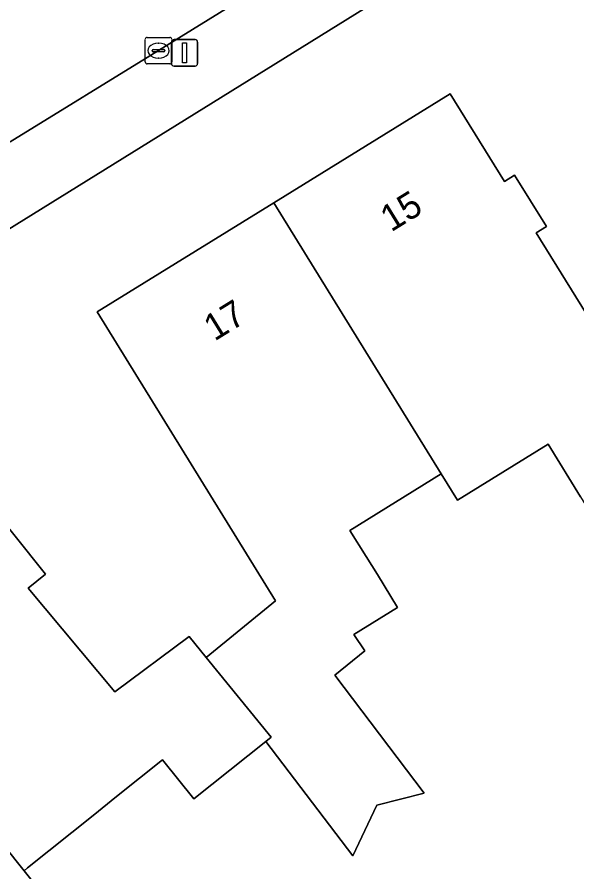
# Model space of a CAD drawing. Extents: x 161347 to 161881, y 382161 to 382804.
# Drawn here: x 161527.96 to 161549.06, y 382302.9 to 382335.13 of the extents above; entities that cross this region are included whole.
import ezdxf

# ---------------------------------------------------------------- set-up
doc = ezdxf.new("R2010")
doc.units = 0
for name, color, linetype in [('IMGEO_Erf', 7, 'Continuous'), ('IMGEO_Kolk', 7, 'Continuous'), ('IMGEO_Lichtmast', 7, 'Continuous'), ('IMGEO_Pand', 7, 'Continuous'), ('IMGEO_Pand_nummerreeks', 7, 'Continuous'), ('IMGEO_Rijbaan_lokaal_open', 7, 'Continuous'), ('IMGEO_Voetpad_open', 7, 'Continuous')]:
    doc.layers.add(name, color=color, linetype=linetype)

msp = doc.modelspace()

# ---------------------------------------------------------------- linework, layer by layer
at = {"layer": 'IMGEO_Erf'}
for points in [[(161622.482, 382385.769), (161592.982, 382367.466), (161570.924, 382353.999), (161525.486, 382325.795), (161515.87, 382318.353), (161502.943, 382308.001)], [(161508.382, 382306.876), (161508.217, 382307.083), (161518.401, 382315.227), (161524.34, 382319.976), (161529.024, 382314.119), (161528.368, 382313.595), (161531.646, 382309.684), (161534.44, 382311.774), (161535.082, 382310.987), (161537.699, 382313.122), (161530.972, 382324.01), (161537.632, 382328.125), (161544.289, 382332.239), (161546.333, 382328.932), (161546.716, 382329.169), (161547.915, 382327.23), (161547.533, 382326.994), (161549.409, 382323.958)], [(161549.201, 382317.044), (161547.977, 382319.024), (161544.558, 382316.911), (161543.947, 382317.901), (161540.508, 382315.776), (161541.12, 382314.787), (161541.541, 382314.106), (161542.303, 382312.873), (161540.652, 382311.847), (161541.072, 382311.228), (161539.937, 382310.312), (161543.303, 382305.867), (161541.52, 382305.408), (161540.611, 382303.498), (161537.338, 382307.819), (161534.623, 382305.648), (161533.443, 382307.123), (161531.709, 382305.736), (161530.821, 382305.026), (161528.353, 382303.052), (161528.216, 382302.943), (161528.913, 382302.07)]]:
    msp.add_lwpolyline(points, dxfattribs=at)
at = {"layer": 'IMGEO_Kolk'}
for p, q in [((161532.788, 382333.439), (161532.788, 382334.291)), ((161532.863, 382334.365), (161533.715, 382334.365)), ((161533.789, 382334.291), (161533.789, 382333.439)), ((161533.276, 382334.145), (161533.301, 382334.145)), ((161533.047, 382333.859), (161533.047, 382333.871)), ((161533.485, 382333.822), (161533.087, 382333.822)), ((161533.09, 382333.908), (161533.488, 382333.908)), ((161533.531, 382333.871), (161533.531, 382333.859)), ((161533.715, 382333.365), (161532.863, 382333.365)), ((161533.299, 382333.585), (161533.274, 382333.585))]:
    msp.add_line(p, q, dxfattribs=at)
for points in [[(161532.788, 382333.439), (161532.788, 382334.291)], [(161532.863, 382334.365), (161533.715, 382334.365)], [(161533.789, 382334.291), (161533.789, 382333.439)], [(161533.715, 382333.365), (161532.863, 382333.365)]]:
    msp.add_lwpolyline(points, dxfattribs=at)
for centre, radius, start, end in [((161532.865, 382334.289), 0.0765, 91.552, 178.448), ((161532.865, 382334.289), 0.0765, 91.552, 178.448), ((161533.713, 382334.289), 0.0765, 1.552, 88.448), ((161533.713, 382334.289), 0.0765, 1.552, 88.448), ((161533.087, 382333.868), 0.0403, 85.8775, 175.7526), ((161533.084, 382333.858), 0.0366, 178.938, 274.7102), ((161533.488, 382333.865), 0.043, 264.8664, 352.4533), ((161533.492, 382333.87), 0.0386, 1.7309, 96.639), ((161532.865, 382333.441), 0.0765, 181.552, 268.448), ((161532.865, 382333.441), 0.0765, 181.552, 268.448), ((161533.713, 382333.441), 0.0765, 271.552, 358.448), ((161533.713, 382333.441), 0.0765, 271.552, 358.448)]:
    msp.add_arc(centre, radius, start, end, dxfattribs=at)
for centre, major_axis, ratio, start_param, end_param in [((161533.275, 382333.865), (-0.387, 0.002), 0.722429, 4.712389, 7.853982), ((161533.3, 382333.865), (-0.39, 0.002), 0.717154, 1.570796, 4.712389)]:
    msp.add_ellipse(centre, major_axis=major_axis, ratio=ratio, start_param=start_param, end_param=end_param, dxfattribs=at)
at = {"layer": 'IMGEO_Lichtmast'}
for p, q in [((161533.774, 382333.383), (161533.774, 382334.183)), ((161533.774, 382334.183), (161533.774, 382333.383)), ((161533.874, 382334.283), (161534.664, 382334.283)), ((161534.664, 382334.283), (161533.874, 382334.283)), ((161534.764, 382334.183), (161534.764, 382333.383)), ((161534.764, 382333.383), (161534.764, 382334.183)), ((161534.664, 382333.283), (161533.874, 382333.283)), ((161533.874, 382333.283), (161534.664, 382333.283))]:
    msp.add_line(p, q, dxfattribs=at)
msp.add_lwpolyline([(161534.194, 382334.158), (161534.344, 382334.158), (161534.344, 382333.408), (161534.194, 382333.408), (161534.194, 382334.158)], dxfattribs=at)
for centre, start, end in [((161533.874, 382334.183), 90, 180), ((161533.874, 382334.183), 90, 180), ((161534.664, 382334.183), 0, 90), ((161534.664, 382334.183), 360, 90), ((161533.874, 382333.383), 180, 270), ((161533.874, 382333.383), 180, 270), ((161534.664, 382333.383), 270, 0), ((161534.664, 382333.383), 270, 0)]:
    msp.add_arc(centre, 0.1, start, end, dxfattribs=at)
at = {"layer": 'IMGEO_Pand'}
for points in [[(161555.069, 382320.704), (161554.86, 382321.043), (161552.231, 382325.296), (161549.591, 382323.664), (161549.409, 382323.958), (161547.533, 382326.994), (161547.915, 382327.23), (161546.716, 382329.169), (161546.333, 382328.932), (161544.289, 382332.239), (161537.632, 382328.125), (161543.947, 382317.901), (161544.558, 382316.911), (161547.977, 382319.024), (161549.201, 382317.044), (161551.796, 382312.845), (161553.588, 382312.134), (161555.881, 382312.622), (161556.758, 382309.334), (161560.919, 382310.629), (161556.283, 382318.131), (161556.471, 382318.244), (161556.558, 382318.295), (161556.334, 382318.658)], [(161543.947, 382317.901), (161537.632, 382328.125), (161530.972, 382324.01), (161537.699, 382313.122), (161535.082, 382310.987), (161537.537, 382307.978), (161537.338, 382307.819), (161540.611, 382303.498), (161541.52, 382305.408), (161543.303, 382305.867), (161539.937, 382310.312), (161541.072, 382311.228), (161540.652, 382311.847), (161542.303, 382312.873), (161541.541, 382314.106), (161541.12, 382314.787), (161540.508, 382315.776)], [(161518.401, 382315.227), (161528.216, 382302.943), (161528.353, 382303.052), (161530.821, 382305.026), (161531.709, 382305.736), (161533.443, 382307.123), (161534.623, 382305.648), (161537.338, 382307.819), (161537.537, 382307.978), (161535.082, 382310.987), (161534.44, 382311.774), (161531.646, 382309.684), (161528.368, 382313.595), (161529.024, 382314.119), (161524.34, 382319.976)]]:
    msp.add_lwpolyline(points, close=True, dxfattribs=at)
msp.add_lwpolyline([(161508.695, 382304.196), (161508.497, 382303.948), (161517.353, 382296.911), (161520.236, 382300.539), (161524.518, 382297.133), (161527.776, 382301.229), (161528.189, 382300.901), (161528.461, 382301.243), (161528.33, 382301.348), (161528.913, 382302.07), (161528.216, 382302.943), (161518.401, 382315.227)], dxfattribs=at)
at = {"layer": 'IMGEO_Rijbaan_lokaal_open'}
msp.add_lwpolyline([(161527.695, 382330.423), (161533.292, 382333.868), (161540.031, 382338.038), (161546.562, 382342.054), (161553.326, 382346.303), (161550.162, 382351.34), (161546.313, 382348.96), (161541.227, 382345.802), (161533.737, 382341.207), (161529.654, 382338.671), (161522.13, 382334.077)], dxfattribs=at)
at = {"layer": 'IMGEO_Voetpad_open'}
for points in [[(161570.924, 382353.999), (161592.982, 382367.466), (161622.482, 382385.769), (161620.875, 382387.995), (161620.649, 382387.867), (161611.66, 382382.307), (161609.313, 382380.856), (161601.422, 382375.975), (161597.335, 382373.472), (161594.082, 382371.461), (161584.84, 382365.72), (161582.402, 382364.234), (161575.759, 382360.113), (161563.07, 382352.279), (161557.478, 382348.912), (161555.662, 382347.771), (161553.326, 382346.303), (161546.562, 382342.054), (161540.031, 382338.038), (161533.292, 382333.868), (161527.695, 382330.423)], [(161498.134, 382305.394), (161498.735, 382304.575), (161502.943, 382308.001), (161515.87, 382318.353), (161525.486, 382325.795), (161570.924, 382353.999)]]:
    msp.add_lwpolyline(points, dxfattribs=at)

# ---------------------------------------------------------------- texts
at = {"layer": 'IMGEO_Pand_nummerreeks'}
for s, p in [('15', (161542.058, 382327.006)), ('17', (161535.4, 382322.891))]:
    msp.add_text(s, height=1, rotation=31.7132, dxfattribs=at).set_placement(p)

doc.saveas('drawing.dxf')
